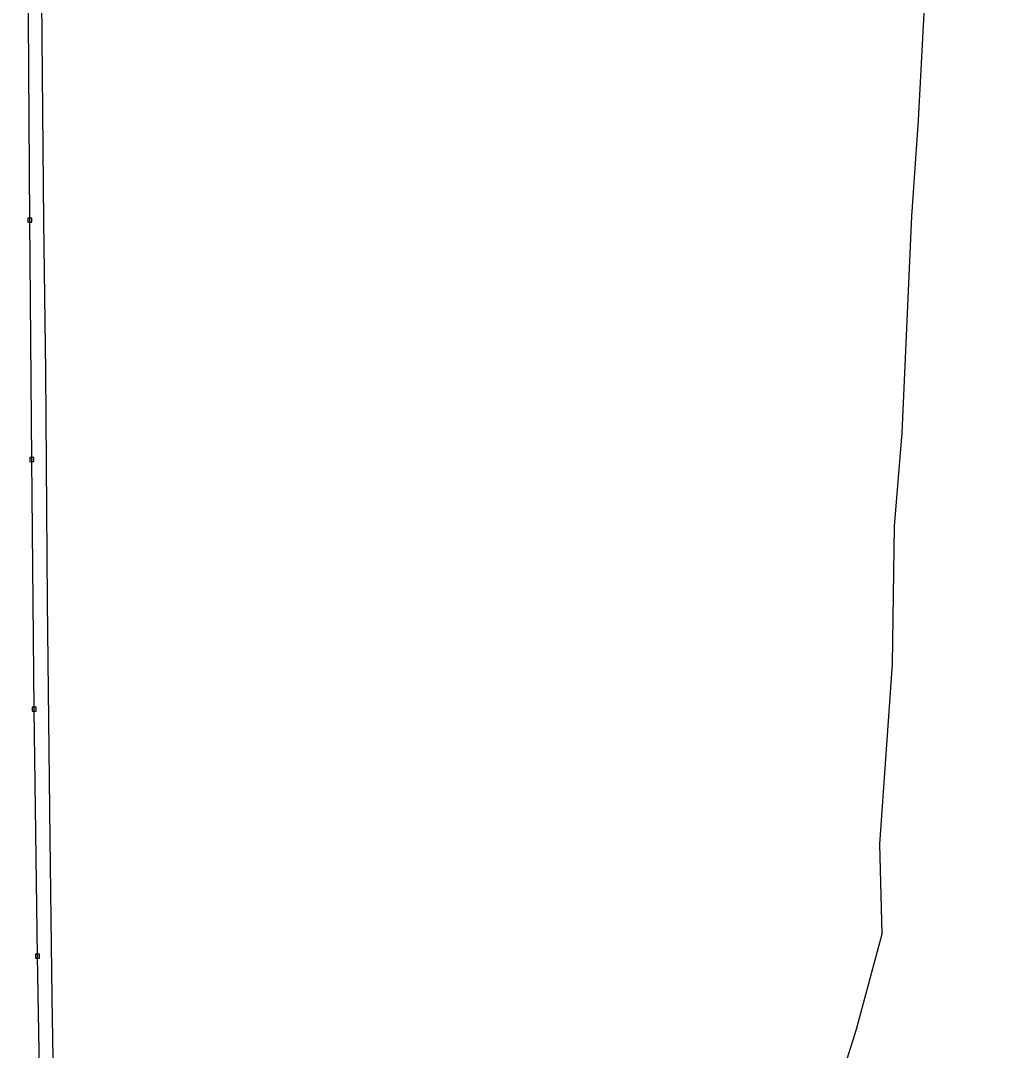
# Model space of a CAD drawing. Extents: x 600849 to 606371, y 330010 to 403088.
# Drawn here: x 601926 to 602830, y 388433 to 389386 of the extents above; entities that cross this region are included whole.
import ezdxf

# ---------------------------------------------------------------- set-up
doc = ezdxf.new("R2010")
doc.units = 0
for name, color, linetype in [('E_UTL_EPowerPole', 7, 'Continuous'), ('E_UTL_FO_UG_QWEST', 7, 'Continuous'), ('E_UTL_G_UG', 7, 'Continuous'), ('E_UTL_Overhead', 7, 'Continuous')]:
    doc.layers.add(name, color=color, linetype=linetype)

msp = doc.modelspace()

# ---------------------------------------------------------------- linework, layer by layer
at = {"layer": 'E_UTL_EPowerPole'}
for points in [[(601936.11, 389203.22), (601932.42, 389203.22)], [(601932.42, 389203.22), (601932.42, 389199.53)], [(601932.42, 389199.53), (601936.11, 389199.53)], [(601934.54, 389201.38), (601934.53, 389201.42), (601934.52, 389201.47), (601934.5, 389201.51), (601934.47, 389201.54), (601934.44, 389201.57), (601934.4, 389201.6), (601934.35, 389201.61), (601934.31, 389201.62), (601934.26, 389201.62), (601934.22, 389201.6), (601934.18, 389201.59), (601934.14, 389201.56), (601934.11, 389201.53), (601934.09, 389201.49), (601934.07, 389201.45), (601934.06, 389201.4), (601934.06, 389201.36), (601934.07, 389201.31), (601934.09, 389201.27), (601934.11, 389201.23), (601934.14, 389201.2), (601934.18, 389201.17), (601934.22, 389201.15), (601934.26, 389201.14), (601934.31, 389201.14), (601934.35, 389201.15), (601934.4, 389201.16), (601934.44, 389201.19), (601934.47, 389201.21), (601934.5, 389201.25), (601934.52, 389201.29), (601934.53, 389201.33), (601934.54, 389201.38)], [(601934.27, 389203.22), (601934.27, 389206.13)], [(601936.11, 389199.53), (601936.11, 389203.22)], [(601937.96, 388981.75), (601934.28, 388981.75)], [(601934.28, 388981.75), (601934.28, 388978.06)], [(601936.39, 388979.9), (601936.39, 388979.95), (601936.37, 388979.99), (601936.35, 388980.03), (601936.32, 388980.07), (601936.29, 388980.1), (601936.25, 388980.12), (601936.21, 388980.14), (601936.16, 388980.14), (601936.12, 388980.14), (601936.07, 388980.13), (601936.03, 388980.11), (601936, 388980.09), (601935.96, 388980.05), (601935.94, 388980.01), (601935.92, 388979.97), (601935.91, 388979.93), (601935.91, 388979.88), (601935.92, 388979.84), (601935.94, 388979.8), (601935.96, 388979.76), (601936, 388979.72), (601936.03, 388979.7), (601936.07, 388979.68), (601936.12, 388979.67), (601936.16, 388979.67), (601936.21, 388979.67), (601936.25, 388979.69), (601936.29, 388979.71), (601936.32, 388979.74), (601936.35, 388979.78), (601936.37, 388979.82), (601936.39, 388979.86), (601936.39, 388979.9)], [(601936.12, 388981.75), (601936.12, 388984.66)], [(601937.96, 388978.06), (601937.96, 388981.75)], [(601934.28, 388978.06), (601937.96, 388978.06)], [(601940, 388750.82), (601936.31, 388750.82)], [(601936.31, 388750.82), (601936.31, 388747.13)], [(601938.16, 388750.82), (601938.16, 388753.73)], [(601940, 388747.13), (601940, 388750.82)], [(601936.31, 388747.13), (601940, 388747.13)], [(601938.43, 388748.98), (601938.42, 388749.03), (601938.41, 388749.07), (601938.39, 388749.11), (601938.36, 388749.14), (601938.33, 388749.17), (601938.29, 388749.2), (601938.25, 388749.21), (601938.2, 388749.22), (601938.16, 388749.22), (601938.11, 388749.21), (601938.07, 388749.19), (601938.03, 388749.16), (601938, 388749.13), (601937.98, 388749.09), (601937.96, 388749.05), (601937.95, 388749), (601937.95, 388748.96), (601937.96, 388748.91), (601937.98, 388748.87), (601938, 388748.83), (601938.03, 388748.8), (601938.07, 388748.77), (601938.11, 388748.76), (601938.16, 388748.74), (601938.2, 388748.74), (601938.25, 388748.75), (601938.29, 388748.76), (601938.33, 388748.79), (601938.36, 388748.82), (601938.39, 388748.85), (601938.41, 388748.89), (601938.42, 388748.94), (601938.43, 388748.98)], [(601943.07, 388522.43), (601939.38, 388522.43)], [(601939.38, 388522.43), (601939.38, 388518.74)], [(601941.23, 388522.43), (601941.23, 388525.34)], [(601943.07, 388518.74), (601943.07, 388522.43)], [(601939.38, 388518.74), (601943.07, 388518.74)], [(601941.5, 388520.59), (601941.49, 388520.64), (601941.48, 388520.68), (601941.46, 388520.72), (601941.43, 388520.76), (601941.4, 388520.79), (601941.36, 388520.81), (601941.32, 388520.82), (601941.27, 388520.83), (601941.23, 388520.83), (601941.18, 388520.82), (601941.14, 388520.8), (601941.1, 388520.77), (601941.07, 388520.74), (601941.05, 388520.7), (601941.03, 388520.66), (601941.02, 388520.61), (601941.02, 388520.57), (601941.03, 388520.52), (601941.05, 388520.48), (601941.07, 388520.44), (601941.1, 388520.41), (601941.14, 388520.39), (601941.18, 388520.37), (601941.23, 388520.36), (601941.27, 388520.35), (601941.32, 388520.36), (601941.36, 388520.37), (601941.4, 388520.4), (601941.43, 388520.43), (601941.46, 388520.46), (601941.48, 388520.5), (601941.49, 388520.55), (601941.5, 388520.59)]]:
    msp.add_lwpolyline(points, dxfattribs=at)
at = {"layer": 'E_UTL_FO_UG_QWEST'}
msp.add_lwpolyline([(602654.65, 388311.71), (602699.06, 388453.01), (602722.91, 388541.3), (602720.76, 388624), (602732.48, 388790.56), (602734.48, 388918.36), (602741.3, 389004.71), (602750.33, 389205), (602756.65, 389293.75), (602762.83, 389410.73), (602772.36, 389600.52), (602786.07, 389690.22), (602798.72, 389821), (602809.69, 390015.11), (602817.66, 390171.24), (602829.55, 390410.7)], dxfattribs=at)
at = {"layer": 'E_UTL_G_UG'}
msp.add_lwpolyline([(601957.45, 388332.62), (601954.78, 388482.26), (601953.13, 388629.16), (601950.63, 388848.44), (601948.94, 389061.4), (601947.26, 389200.15), (601945.1, 389439.2), (601944.49, 389536.53), (601943.55, 389580.78), (601941.64, 389738.82), (601941.7, 389776.01), (601939.67, 389907.97), (601938.81, 390043.03), (601938.16, 390068.68), (601936.51, 390263.07), (601936.24, 390276.26), (601934.44, 390404.36)], dxfattribs=at)
at = {"layer": 'E_UTL_Overhead'}
msp.add_lwpolyline([(601953.53, 387670.89), (601949.39, 387840.25), (601950.69, 387842.63), (601951.95, 387930.26), (601948.47, 388059.26), (601948.33, 388060.67), (601945.47, 388290.32), (601945.41, 388292.15), (601941.26, 388520.59), (601938.19, 388748.98), (601936.15, 388979.91), (601934.3, 389201.38), (601932.82, 389435.42), (601930.07, 389635.6), (601928.54, 389846.16), (601927.53, 389848.31), (601926.21, 390055.05), (601926.13, 390056.48), (601925.67, 390136.2)], dxfattribs=at)

doc.saveas('drawing.dxf')
